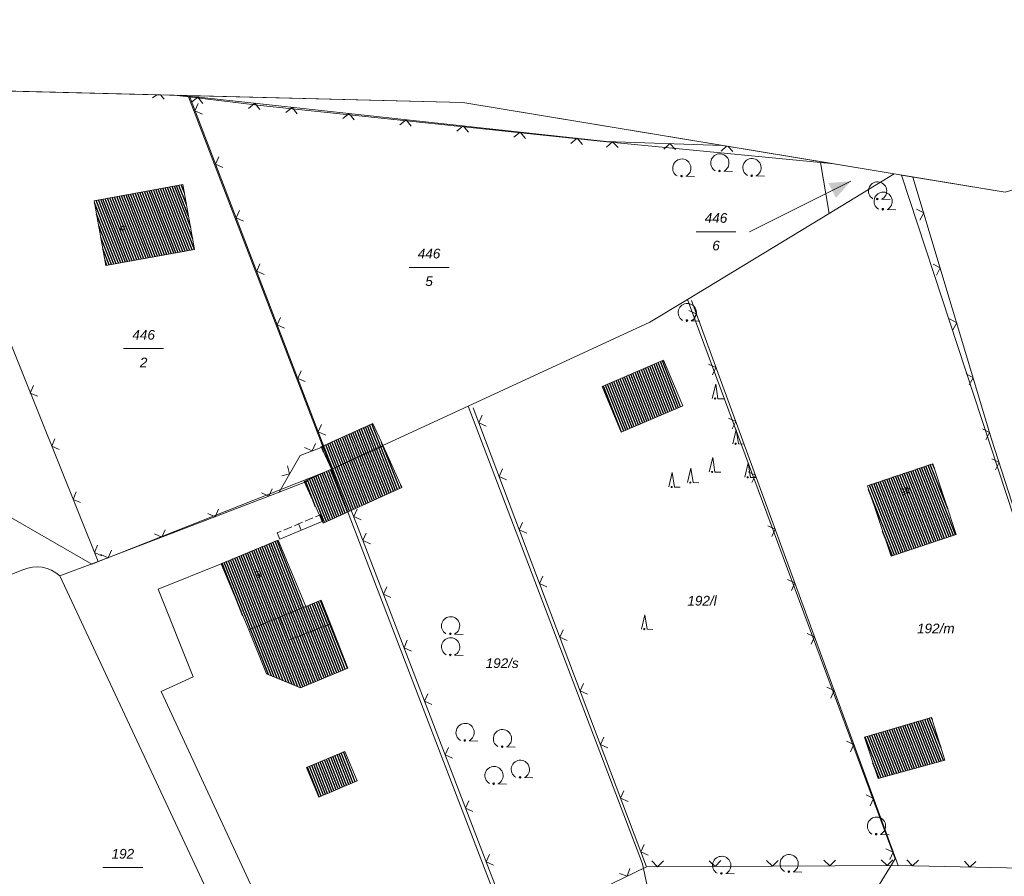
# Model space of a CAD drawing. Header units: metres. Extents: x 345144 to 348639, y 5629211 to 5635235.
# Tile 554 of 656: x 345750 to 345836, y 5631772 to 5631847. Entities that reach past the tile are written whole.
import ezdxf
from ezdxf.enums import TextEntityAlignment as Align

# ---------------------------------------------------------------- set-up
doc = ezdxf.new("R2010")
doc.units = ezdxf.units.M
doc.header["$MEASUREMENT"] = 0
for name, color, linetype in [('081-083 Topographie', 7, 'Continuous'), ('AX Flurstück', 7, 'Continuous'), ('AX Gebäude', 7, 'Continuous'), ('Blatt', 7, 'Continuous'), ('Definitionslinie', 7, 'Continuous'), ('Gemeinde Lokation', 7, 'Continuous'), ('MG Präsentationsobjekt - Linie', 7, 'Continuous'), ('Ortsteil Lokation', 7, 'Continuous'), ('Präsentationsobjekt -Text (punktförmig)', 7, 'Continuous')]:
    doc.layers.add(name, color=color, linetype=linetype)
doc.styles.add('ARIAL', font='arial.ttf', dxfattribs={"height": 1})
doc.styles.add('ARIALIT', font='ariali.ttf', dxfattribs={"height": 1})
pattern_1 = [(111.5294117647, (0, 0), (-0.186045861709, -0.07339575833), [])]

# ---------------------------------------------------------------- blocks, each defined once
blk = doc.blocks.new('alk_7100_nrwx2')
at = {"true_color": 0x2e2e2e}
h = blk.add_hatch(color=250, dxfattribs=at)
edge = h.paths.add_edge_path(flags=0)
edge.add_arc((0.024073, -0.597267), 0.057254, 180, 360, ccw=False)
edge.add_arc((0.024073, -0.597267), 0.057255, 0, 180, ccw=False)
at = {"color": 250, "lineweight": 5, "true_color": 0x2e2e2e, "flags": 128}
blk.add_lwpolyline([(0.349382, -0.597267), (1, -0.597267)], dxfattribs=at)
at = {"color": 250, "lineweight": 5, "true_color": 0x2e2e2e}
for centre, radius, start, end in [((0.024073, 0.012362), 0.690995, -61.91481688, -118.08518312), ((0.024073, -0.597267), 0.057255, 0, 180), ((0.024073, -0.597267), 0.057254, 180, 0)]:
    blk.add_arc(centre, radius, start, end, dxfattribs=at)
blk = doc.blocks.new('alk_7200_nrwx2')
at = {"true_color": 0x2e2e2e}
h = blk.add_hatch(color=250, dxfattribs=at)
edge = h.paths.add_edge_path(flags=0)
edge.add_arc((-0.020544, -0.388118), 0.055525, 180, 360, ccw=False)
edge.add_arc((-0.020544, -0.388118), 0.055525, 0, 180, ccw=False)
at = {"color": 250, "lineweight": 5, "true_color": 0x2e2e2e, "flags": 128}
blk.add_lwpolyline([(-0.298168, -0.388118), (-0.020544, 1), (0.257079, -0.388118), (0.812326, -0.388118)], dxfattribs=at)
blk.add_lwpolyline([(-0.298168, -0.388118), (-0.020544, 1), (0.257079, -0.388118), (0.812326, -0.388118)], dxfattribs=at)
at = {"color": 250, "lineweight": 5, "true_color": 0x2e2e2e}
for start, end in [(0, 180), (180, 0)]:
    blk.add_arc((-0.020544, -0.388118), 0.055525, start, end, dxfattribs=at)

msp = doc.modelspace()

# ---------------------------------------------------------------- hatches: boundary and pattern name
at = {"layer": 'AX Gebäude', "true_color": 0x4f4f4f}
h = msp.add_hatch(dxfattribs=at)
h.set_pattern_fill('_USER', color=251, scale=0.2, angle=111.52941176, style=0, pattern_type=0)
h.set_pattern_definition(pattern_1)
h.paths.add_polyline_path([(345756.669, 5631830.759), (345764.404, 5631832.16), (345765.429, 5631826.506), (345757.694, 5631825.105)], flags=0)
h = msp.add_hatch(dxfattribs=at)
h.set_pattern_fill('_USER', color=251, scale=0.2, angle=111.52941176, style=0, pattern_type=0)
h.set_pattern_definition(pattern_1)
h.paths.add_polyline_path([(345800.956, 5631814.547), (345806.298, 5631816.838), (345807.981, 5631812.86), (345802.625, 5631810.569)], flags=0)
h = msp.add_hatch(dxfattribs=at)
h.set_pattern_fill('_USER', color=251, scale=0.2, angle=111.52941176, style=0, pattern_type=0)
h.set_pattern_definition(pattern_1)
h.paths.add_polyline_path([(345777.351, 5631807.349), (345776.465, 5631809.305), (345780.967, 5631811.341), (345781.851, 5631809.385)], flags=0)
h = msp.add_hatch(dxfattribs=at)
h.set_pattern_fill('_USER', color=251, scale=0.2, angle=111.52941176, style=0, pattern_type=0)
h.set_pattern_definition(pattern_1)
h.paths.add_polyline_path([(345781.851, 5631809.385), (345783.496, 5631805.747), (345776.624, 5631802.639), (345774.979, 5631806.273), (345777.351, 5631807.349)], flags=0)
h = msp.add_hatch(dxfattribs=at)
h.set_pattern_fill('_USER', color=251, scale=0.2, angle=111.52941176, style=0, pattern_type=0)
h.set_pattern_definition(pattern_1)
h.paths.add_polyline_path([(345824.077, 5631805.905), (345829.779, 5631807.818), (345831.833, 5631801.652), (345826.143, 5631799.746)], flags=0)
h = msp.add_hatch(dxfattribs=at)
h.set_pattern_fill('_USER', color=251, scale=0.2, angle=111.52941176, style=0, pattern_type=0)
h.set_pattern_definition(pattern_1)
h.paths.add_polyline_path([(345770.139, 5631793.321), (345767.733, 5631799.099), (345772.71, 5631801.164), (345775.109, 5631795.362), (345772.828, 5631794.429)], flags=0)
h = msp.add_hatch(dxfattribs=at)
h.set_pattern_fill('_USER', color=251, scale=0.2, angle=111.52941176, style=0, pattern_type=0)
h.set_pattern_definition(pattern_1)
h.paths.add_polyline_path([(345775.109, 5631795.362), (345776.471, 5631795.909), (345777.279, 5631793.86), (345773.632, 5631792.422), (345772.828, 5631794.429)], flags=0)
h = msp.add_hatch(dxfattribs=at)
h.set_pattern_fill('_USER', color=251, scale=0.2, angle=111.52941176, style=0, pattern_type=0)
h.set_pattern_definition(pattern_1)
h.paths.add_polyline_path([(345772.828, 5631794.429), (345773.632, 5631792.422), (345777.279, 5631793.86), (345778.791, 5631789.998), (345774.643, 5631788.273), (345771.699, 5631789.503), (345770.139, 5631793.321)], flags=0)
h = msp.add_hatch(dxfattribs=at)
h.set_pattern_fill('_USER', color=251, scale=0.2, angle=111.52941176, style=0, pattern_type=0)
h.set_pattern_definition(pattern_1)
h.paths.add_polyline_path([(345823.827, 5631783.963), (345829.682, 5631785.699), (345830.827, 5631781.973), (345825.019, 5631780.356)], flags=0)
h = msp.add_hatch(dxfattribs=at)
h.set_pattern_fill('_USER', color=251, scale=0.2, angle=111.52941176, style=0, pattern_type=0)
h.set_pattern_definition(pattern_1)
h.paths.add_polyline_path([(345775.174, 5631781.316), (345778.513, 5631782.733), (345779.603, 5631780.166), (345776.264, 5631778.748)], flags=0)
at = {"layer": 'MG Präsentationsobjekt - Linie', "true_color": 0x5e5e5e}
msp.add_hatch(color=251, dxfattribs=at).paths.add_polyline_path([(345821.34145, 5631831.010429), (345820.698863, 5631832.299104), (345822.631, 5631832.458)], flags=0)

# ---------------------------------------------------------------- linework, layer by layer
at = {"layer": '081-083 Topographie', "color": 7, "linetype": 'Continuous', "lineweight": 5, "flags": 128}
for points in [[(345736.132016, 5631840.653864), (345739.726, 5631832.213), (345739.726, 5631832.213), (345743.335, 5631833.331), (345743.335, 5631833.331), (345757.005, 5631799.282), (345757.005, 5631799.282), (345772.791, 5631805.333), (345772.791, 5631805.333), (345774.623, 5631808.551), (345774.623, 5631808.551), (345776.699, 5631809.33), (345776.699, 5631809.33), (345764.972, 5631839.874), (345764.972, 5631839.874), (345764.260009, 5631839.951364)], [(345764.972, 5631839.874), (345771.405, 5631839.176), (345771.405, 5631839.176), (345801.318, 5631835.926), (345801.318, 5631835.926), (345811.441961, 5631835.583058)], [(345828.049846, 5631832.826495), (345834.906, 5631809.969), (345834.906, 5631809.969), (345846.961, 5631772.573)], [(345808.739, 5631822.056), (345826.762, 5631772.779)], [(345789.702, 5631812.705), (345804.827, 5631772.67)], [(345772.791, 5631805.333), (345775.28, 5631806.286)], [(345779.056, 5631803.831), (345779.543, 5631802.576), (345779.543, 5631802.576), (345793.184, 5631766.96)], [(345772.869, 5631801.23), (345776.609, 5631802.816)], [(345753.664, 5631798.032), (345757.005, 5631799.282)], [(345767.733, 5631799.098), (345762.254, 5631796.87), (345762.254, 5631796.87), (345765.305, 5631789.242), (345765.305, 5631789.242), (345762.499, 5631787.945), (345762.499, 5631787.945), (345774.922, 5631761.164), (345774.922, 5631761.164), (345767.879, 5631757.772)], [(345687.476, 5631767.182), (345688.624, 5631768.695), (345688.624, 5631768.695), (345688.182, 5631770.087), (345688.182, 5631770.087), (345693.346, 5631773.398), (345693.346, 5631773.398), (345731.013, 5631790.912), (345731.013, 5631790.912), (345750.463, 5631798.559)], [(345767.954, 5631767.51), (345753.664, 5631798.032)], [(345793.184, 5631766.96), (345796.978, 5631768.84), (345796.978, 5631768.84), (345804.827, 5631772.67)], [(345804.827, 5631772.67), (345826.762, 5631772.779)], [(345826.762, 5631772.779), (345844.279, 5631772.407)]]:
    msp.add_lwpolyline(points, dxfattribs=at)
at = {"layer": '081-083 Topographie', "color": 7, "linetype": 'Continuous', "lineweight": 5}
msp.add_arc((345751.679, 5631795.957), 2.872118, 46.2698955, 115.04822767, dxfattribs=at)
at = {"layer": 'AX Flurstück', "color": 8, "linetype": 'Continuous', "lineweight": 13, "true_color": 0x808080, "flags": 128}
for points in [[(345736, 5631840.657), (345763.638, 5631839.967), (345764.889, 5631839.819), (345777.351, 5631807.349), (345776.681, 5631807.042), (345756.462, 5631799.062), (345748.282, 5631803.757), (345748.15, 5631811.735), (345736, 5631840.657)], [(345764.889, 5631839.819), (345763.638, 5631839.967), (345788.819, 5631839.338), (345821.18, 5631833.967), (345819.986, 5631834.084), (345801.081, 5631835.938), (345771.176, 5631839.067), (345764.889, 5631839.819)], [(345771.176, 5631839.067), (345801.081, 5631835.938), (345819.986, 5631834.084), (345820.733, 5631829.65), (345808.39, 5631822.147), (345805.108, 5631820.154), (345789.261, 5631812.847), (345777.351, 5631807.349), (345764.889, 5631839.819), (345771.176, 5631839.067)], [(345836.096, 5631831.491), (345849.769, 5631835.522), (345857.888, 5631810.798), (345867.047, 5631782.91), (345868.8, 5631778.647), (345864.007, 5631774.869), (345848.117, 5631768.009), (345846.81, 5631773.124), (345836.877, 5631803.088), (345827.047, 5631832.993), (345836.096, 5631831.491)], [(345821.18, 5631833.967), (345826.41, 5631833.099), (345820.733, 5631829.65), (345819.986, 5631834.084), (345821.18, 5631833.967)], [(345855.46, 5631725.613), (345853.052, 5631725.292), (345851.905, 5631735.69), (345851.049, 5631735.486), (345845.85, 5631763.051), (345844.931, 5631767.965), (345823.241, 5631768.054), (345826.508, 5631773.364), (345808.39, 5631822.147), (345820.733, 5631829.65), (345826.41, 5631833.099), (345827.047, 5631832.993), (345836.877, 5631803.088), (345846.81, 5631773.124), (345848.117, 5631768.009), (345848.731, 5631763.312), (345855.46, 5631725.613)], [(345808.39, 5631822.147), (345826.508, 5631773.364), (345823.241, 5631768.054), (345805.602, 5631767.575), (345804.472, 5631772.908), (345789.261, 5631812.847), (345805.108, 5631820.154), (345808.39, 5631822.147)], [(345789.261, 5631812.847), (345804.472, 5631772.908), (345805.602, 5631767.575), (345794.192, 5631763.449), (345792.535, 5631767.759), (345779.279, 5631802.32), (345777.351, 5631807.349), (345789.261, 5631812.847)], [(345779.279, 5631802.32), (345792.535, 5631767.759), (345794.192, 5631763.449), (345792.29, 5631762.508), (345785.605, 5631759.202), (345758.787, 5631745.179), (345756.687, 5631749.166), (345734.919, 5631790.559), (345707.771, 5631778.766), (345690.846, 5631771.233), (345682.391, 5631762.475), (345667.86, 5631747.127), (345661.847, 5631742.248), (345630.296, 5631715.374), (345628.23, 5631721.169), (345662.268, 5631747.305), (345687.039, 5631774.493), (345732.806, 5631796.02), (345744.113, 5631799.98), (345748.282, 5631803.757), (345756.462, 5631799.062), (345776.681, 5631807.042), (345777.351, 5631807.349), (345779.279, 5631802.32)]]:
    msp.add_lwpolyline(points, dxfattribs=at)
at = {"layer": 'AX Gebäude', "color": 7, "linetype": 'Continuous', "lineweight": 5, "flags": 128}
for points in [[(345756.669, 5631830.759), (345764.404, 5631832.16), (345765.429, 5631826.506), (345757.694, 5631825.105), (345756.669, 5631830.759)], [(345800.956, 5631814.547), (345806.298, 5631816.838), (345807.981, 5631812.86), (345802.625, 5631810.569), (345800.956, 5631814.547)], [(345777.351, 5631807.349), (345776.465, 5631809.305), (345780.967, 5631811.341), (345781.851, 5631809.385), (345777.351, 5631807.349)], [(345781.851, 5631809.385), (345783.496, 5631805.747), (345776.624, 5631802.639), (345774.979, 5631806.273), (345777.351, 5631807.349), (345781.851, 5631809.385)], [(345824.077, 5631805.905), (345829.779, 5631807.818), (345831.833, 5631801.652), (345826.143, 5631799.746), (345824.077, 5631805.905)], [(345770.139, 5631793.321), (345767.733, 5631799.099), (345772.71, 5631801.164), (345775.109, 5631795.362), (345772.828, 5631794.429), (345770.139, 5631793.321)], [(345775.109, 5631795.362), (345776.471, 5631795.909), (345777.279, 5631793.86), (345773.632, 5631792.422), (345772.828, 5631794.429), (345775.109, 5631795.362)], [(345772.828, 5631794.429), (345773.632, 5631792.422), (345777.279, 5631793.86), (345778.791, 5631789.998), (345774.643, 5631788.273), (345771.699, 5631789.503), (345770.139, 5631793.321), (345772.828, 5631794.429)], [(345823.827, 5631783.963), (345829.682, 5631785.699), (345830.827, 5631781.973), (345825.019, 5631780.356), (345823.827, 5631783.963)], [(345775.174, 5631781.316), (345778.513, 5631782.733), (345779.603, 5631780.166), (345776.264, 5631778.748), (345775.174, 5631781.316)]]:
    msp.add_lwpolyline(points, dxfattribs=at)
at = {"layer": 'Blatt', "color": 205, "linetype": 'Continuous', "lineweight": 5, "true_color": 0x873099, "flags": 128}
msp.add_lwpolyline([(345436.232, 5631808.211), (345398.764, 5631828.016), (345403.826, 5632007.768), (345447.369, 5632006.542), (345449.563, 5632004.389), (345466.48, 5631986.997), (345614.426, 5631884.472), (345729.52, 5631840.819), (345788.819, 5631839.338), (345836.096, 5631831.491), (345899.544, 5631850.195), (345896.548, 5631743.817), (345518.715, 5631754.457), (345516.682, 5631756.851), (345436.232, 5631808.211)], dxfattribs=at)
at = {"layer": 'Definitionslinie', "color": 7, "linetype": 'Continuous', "lineweight": 5, "flags": 128}
for points in [[(345762.123384, 5631840.004726), (345761.768, 5631839.719)], [(345762.123384, 5631840.004726), (345761.768, 5631839.719)], [(345762.762, 5631839.611), (345762.452046, 5631839.996518)], [(345762.762, 5631839.611), (345762.452046, 5631839.996518)], [(345764.260009, 5631839.951364), (345764.972, 5631839.874)], [(345764.972, 5631839.874), (345776.699, 5631809.33)], [(345764.972, 5631839.874), (345771.405, 5631839.176)], [(345766.146, 5631839.244), (345765.703, 5631839.795), (345765.152, 5631839.351)], [(345766.146, 5631839.244), (345765.703, 5631839.795), (345765.152, 5631839.351)], [(345765.747, 5631839.251), (345765.459, 5631838.605), (345766.105, 5631838.318)], [(345765.747, 5631839.251), (345765.459, 5631838.605), (345766.105, 5631838.318)], [(345771.117, 5631838.704), (345770.674, 5631839.255), (345770.123, 5631838.812)], [(345771.117, 5631838.704), (345770.674, 5631839.255), (345770.123, 5631838.812)], [(345771.405, 5631839.176), (345801.318, 5631835.926)], [(345774.378, 5631838.35), (345773.935, 5631838.901), (345773.384, 5631838.458)], [(345774.378, 5631838.35), (345773.935, 5631838.901), (345773.384, 5631838.458)], [(345779.348, 5631837.81), (345778.905, 5631838.361), (345778.354, 5631837.918)], [(345779.348, 5631837.81), (345778.905, 5631838.361), (345778.354, 5631837.918)], [(345784.319, 5631837.27), (345783.876, 5631837.821), (345783.325, 5631837.378)], [(345784.319, 5631837.27), (345783.876, 5631837.821), (345783.325, 5631837.378)], [(345789.29, 5631836.73), (345788.847, 5631837.281), (345788.296, 5631836.838)], [(345789.29, 5631836.73), (345788.847, 5631837.281), (345788.296, 5631836.838)], [(345794.261, 5631836.19), (345793.818, 5631836.741), (345793.267, 5631836.298)], [(345794.261, 5631836.19), (345793.818, 5631836.741), (345793.267, 5631836.298)], [(345799.231, 5631835.65), (345798.788, 5631836.201), (345798.237, 5631835.758)], [(345799.231, 5631835.65), (345798.788, 5631836.201), (345798.237, 5631835.758)], [(345801.318, 5631835.926), (345811.441961, 5631835.583058)], [(345802.341, 5631835.391), (345801.859, 5631835.908), (345801.342, 5631835.425)], [(345802.341, 5631835.391), (345801.859, 5631835.908), (345801.342, 5631835.425)], [(345807.339, 5631835.222), (345806.856, 5631835.738), (345806.339, 5631835.256)], [(345807.339, 5631835.222), (345806.856, 5631835.738), (345806.339, 5631835.256)], [(345811.803768, 5631835.523006), (345811.336, 5631835.086)], [(345811.803768, 5631835.523006), (345811.336, 5631835.086)], [(345812.336, 5631835.053), (345811.913028, 5631835.504871)], [(345812.336, 5631835.053), (345811.913028, 5631835.504871)], [(345767.539, 5631834.584), (345767.251, 5631833.938), (345767.897, 5631833.65)], [(345767.539, 5631834.584), (345767.251, 5631833.938), (345767.897, 5631833.65)], [(345743.335, 5631833.331), (345757.005, 5631799.282)], [(345828.049846, 5631832.826495), (345834.906, 5631809.969)], [(345769.331, 5631829.916), (345769.043, 5631829.27), (345769.689, 5631828.982)], [(345769.331, 5631829.916), (345769.043, 5631829.27), (345769.689, 5631828.982)], [(345828.655, 5631829.067), (345828.991, 5631829.69), (345828.368, 5631830.025)], [(345828.655, 5631829.067), (345828.991, 5631829.69), (345828.368, 5631830.025)], [(345771.123, 5631825.248), (345770.836, 5631824.602), (345771.481, 5631824.314)], [(345771.123, 5631825.248), (345770.836, 5631824.602), (345771.481, 5631824.314)], [(345830.092, 5631824.278), (345830.427, 5631824.901), (345829.805, 5631825.236)], [(345830.092, 5631824.278), (345830.427, 5631824.901), (345829.805, 5631825.236)], [(345808.739, 5631822.056), (345826.762, 5631772.779)], [(345808.865, 5631820.255), (345809.163, 5631820.896), (345808.522, 5631821.194)], [(345808.865, 5631820.255), (345809.163, 5631820.896), (345808.522, 5631821.194)], [(345772.915, 5631820.58), (345772.628, 5631819.934), (345773.274, 5631819.647)], [(345772.915, 5631820.58), (345772.628, 5631819.934), (345773.274, 5631819.647)], [(345831.529, 5631819.489), (345831.864, 5631820.111), (345831.241, 5631820.447)], [(345831.529, 5631819.489), (345831.864, 5631820.111), (345831.241, 5631820.447)], [(345774.707, 5631815.912), (345774.42, 5631815.266), (345775.066, 5631814.979)], [(345774.707, 5631815.912), (345774.42, 5631815.266), (345775.066, 5631814.979)], [(345810.583, 5631815.559), (345810.881, 5631816.201), (345810.239, 5631816.498)], [(345810.583, 5631815.559), (345810.881, 5631816.201), (345810.239, 5631816.498)], [(345832.965, 5631814.7), (345833.3, 5631815.322), (345832.678, 5631815.657)], [(345832.965, 5631814.7), (345833.3, 5631815.322), (345832.678, 5631815.657)], [(345751.379, 5631814.637), (345751.101, 5631813.986), (345751.752, 5631813.709)], [(345751.379, 5631814.637), (345751.101, 5631813.986), (345751.752, 5631813.709)], [(345789.702, 5631812.705), (345804.827, 5631772.67)], [(345790.487, 5631812.041), (345790.196, 5631811.397), (345790.841, 5631811.106)], [(345790.487, 5631812.041), (345790.196, 5631811.397), (345790.841, 5631811.106)], [(345812.3, 5631810.863), (345812.598, 5631811.505), (345811.957, 5631811.803)], [(345812.3, 5631810.863), (345812.598, 5631811.505), (345811.957, 5631811.803)], [(345776.499, 5631811.245), (345776.212, 5631810.599), (345776.858, 5631810.311)], [(345776.499, 5631811.245), (345776.212, 5631810.599), (345776.858, 5631810.311)], [(345834.402, 5631809.91), (345834.737, 5631810.533), (345834.114, 5631810.868)], [(345834.402, 5631809.91), (345834.737, 5631810.533), (345834.114, 5631810.868)], [(345753.242, 5631809.997), (345752.964, 5631809.346), (345753.615, 5631809.069)], [(345753.242, 5631809.997), (345752.964, 5631809.346), (345753.615, 5631809.069)], [(345834.906, 5631809.969), (345846.961, 5631772.573)], [(345774.623, 5631808.551), (345776.699, 5631809.33)], [(345775.017, 5631809.233), (345775.661, 5631808.941), (345775.954, 5631809.584)], [(345775.017, 5631809.233), (345775.661, 5631808.941), (345775.954, 5631809.584)], [(345772.791, 5631805.333), (345774.623, 5631808.551)], [(345835.242, 5631807.298), (345835.564, 5631807.927), (345834.935, 5631808.249)], [(345835.242, 5631807.298), (345835.564, 5631807.927), (345834.935, 5631808.249)], [(345773.025, 5631806.755), (345773.707, 5631806.942), (345773.52, 5631807.624)], [(345773.025, 5631806.755), (345773.707, 5631806.942), (345773.52, 5631807.624)], [(345792.254, 5631807.364), (345791.963, 5631806.72), (345792.608, 5631806.429)], [(345792.254, 5631807.364), (345791.963, 5631806.72), (345792.608, 5631806.429)], [(345814.018, 5631806.168), (345814.316, 5631806.809), (345813.674, 5631807.107)], [(345814.018, 5631806.168), (345814.316, 5631806.809), (345813.674, 5631807.107)], [(345771.255, 5631805.28), (345771.901, 5631804.992), (345772.189, 5631805.638)], [(345771.255, 5631805.28), (345771.901, 5631804.992), (345772.189, 5631805.638)], [(345772.791, 5631805.333), (345775.28, 5631806.286)], [(345755.105, 5631805.357), (345754.827, 5631804.706), (345755.477, 5631804.429)], [(345755.105, 5631805.357), (345754.827, 5631804.706), (345755.477, 5631804.429)], [(345757.005, 5631799.282), (345772.791, 5631805.333)], [(345766.587, 5631803.49), (345767.232, 5631803.202), (345767.52, 5631803.848)], [(345766.587, 5631803.49), (345767.232, 5631803.202), (345767.52, 5631803.848)], [(345779.056, 5631803.831), (345779.543, 5631802.576)], [(345779.585, 5631803.851), (345779.3, 5631803.204), (345779.947, 5631802.918)], [(345779.585, 5631803.851), (345779.3, 5631803.204), (345779.947, 5631802.918)], [(345775.052, 5631802.807), (345775.742, 5631803.1)], [(345775.052, 5631802.807), (345775.742, 5631803.1)], [(345775.972, 5631803.197), (345776.318, 5631803.344)], [(345775.972, 5631803.197), (345776.318, 5631803.344)], [(345776.318, 5631803.344), (345776.375, 5631803.368)], [(345776.318, 5631803.344), (345776.375, 5631803.368)], [(345776.553, 5631802.792), (345776.319, 5631803.344)], [(345776.553, 5631802.792), (345776.319, 5631803.344)], [(345776.375, 5631803.368), (345776.609, 5631802.816)], [(345776.375, 5631803.368), (345776.609, 5631802.816)], [(345772.869, 5631801.23), (345776.609, 5631802.816)], [(345773.21, 5631802.026), (345773.901, 5631802.319)], [(345773.21, 5631802.026), (345773.901, 5631802.319)], [(345774.131, 5631802.416), (345774.476, 5631802.563)], [(345774.131, 5631802.416), (345774.476, 5631802.563)], [(345774.476, 5631802.563), (345774.822, 5631802.709)], [(345774.476, 5631802.563), (345774.822, 5631802.709)], [(345774.71, 5631802.011), (345774.476, 5631802.563)], [(345774.71, 5631802.011), (345774.476, 5631802.563)], [(345779.543, 5631802.576), (345793.184, 5631766.96)], [(345794.021, 5631802.687), (345793.73, 5631802.042), (345794.375, 5631801.751)], [(345794.021, 5631802.687), (345793.73, 5631802.042), (345794.375, 5631801.751)], [(345815.735, 5631801.472), (345816.033, 5631802.113), (345815.392, 5631802.411)], [(345815.735, 5631801.472), (345816.033, 5631802.113), (345815.392, 5631802.411)], [(345761.918, 5631801.701), (345762.564, 5631801.413), (345762.852, 5631802.059)], [(345761.918, 5631801.701), (345762.564, 5631801.413), (345762.852, 5631802.059)], [(345772.635, 5631801.782), (345772.98, 5631801.928)], [(345772.635, 5631801.782), (345772.98, 5631801.928)], [(345772.869, 5631801.23), (345772.635, 5631801.782)], [(345772.635, 5631801.782), (345772.869, 5631801.23)], [(345772.869, 5631801.23), (345772.635, 5631801.782)], [(345772.635, 5631801.782), (345772.869, 5631801.23)], [(345780.392, 5631801.756), (345780.104, 5631801.11), (345780.75, 5631800.822)], [(345780.392, 5631801.756), (345780.104, 5631801.11), (345780.75, 5631800.822)], [(345756.968, 5631800.717), (345756.69, 5631800.066), (345757.34, 5631799.789)], [(345756.968, 5631800.717), (345756.69, 5631800.066), (345757.34, 5631799.789)], [(345757.249, 5631799.911), (345757.895, 5631799.623), (345758.183, 5631800.269)], [(345757.249, 5631799.911), (345757.895, 5631799.623), (345758.183, 5631800.269)], [(345753.664, 5631798.032), (345757.005, 5631799.282)], [(345762.254, 5631796.87), (345767.733, 5631799.098)], [(345731.013, 5631790.912), (345750.463, 5631798.559)], [(345753.664, 5631798.032), (345767.954, 5631767.51)], [(345795.788, 5631798.009), (345795.497, 5631797.365), (345796.142, 5631797.074)], [(345795.788, 5631798.009), (345795.497, 5631797.365), (345796.142, 5631797.074)], [(345782.181, 5631797.087), (345781.893, 5631796.441), (345782.538, 5631796.153)], [(345782.181, 5631797.087), (345781.893, 5631796.441), (345782.538, 5631796.153)], [(345817.453, 5631796.776), (345817.751, 5631797.418), (345817.109, 5631797.715)], [(345817.453, 5631796.776), (345817.751, 5631797.418), (345817.109, 5631797.715)], [(345762.254, 5631796.87), (345765.305, 5631789.242)], [(345797.555, 5631793.332), (345797.265, 5631792.688), (345797.909, 5631792.397)], [(345797.555, 5631793.332), (345797.265, 5631792.688), (345797.909, 5631792.397)], [(345819.17, 5631792.08), (345819.468, 5631792.722), (345818.827, 5631793.02)], [(345819.17, 5631792.08), (345819.468, 5631792.722), (345818.827, 5631793.02)], [(345783.969, 5631792.418), (345783.681, 5631791.772), (345784.327, 5631791.484)], [(345783.969, 5631792.418), (345783.681, 5631791.772), (345784.327, 5631791.484)], [(345762.499, 5631787.945), (345765.305, 5631789.242)], [(345799.323, 5631788.655), (345799.032, 5631788.01), (345799.676, 5631787.719)], [(345799.323, 5631788.655), (345799.032, 5631788.01), (345799.676, 5631787.719)], [(345762.499, 5631787.945), (345774.922, 5631761.164)], [(345785.757, 5631787.748), (345785.469, 5631787.103), (345786.115, 5631786.815)], [(345785.757, 5631787.748), (345785.469, 5631787.103), (345786.115, 5631786.815)], [(345820.888, 5631787.385), (345821.185, 5631788.026), (345820.544, 5631788.324)], [(345820.888, 5631787.385), (345821.185, 5631788.026), (345820.544, 5631788.324)], [(345801.09, 5631783.977), (345800.799, 5631783.333), (345801.443, 5631783.042)], [(345801.09, 5631783.977), (345800.799, 5631783.333), (345801.443, 5631783.042)], [(345822.605, 5631782.689), (345822.903, 5631783.33), (345822.262, 5631783.628)], [(345822.605, 5631782.689), (345822.903, 5631783.33), (345822.262, 5631783.628)], [(345787.546, 5631783.079), (345787.258, 5631782.433), (345787.903, 5631782.145)], [(345787.546, 5631783.079), (345787.258, 5631782.433), (345787.903, 5631782.145)], [(345802.857, 5631779.3), (345802.566, 5631778.655), (345803.21, 5631778.365)], [(345802.857, 5631779.3), (345802.566, 5631778.655), (345803.21, 5631778.365)], [(345824.323, 5631777.993), (345824.62, 5631778.634), (345823.979, 5631778.932)], [(345824.323, 5631777.993), (345824.62, 5631778.634), (345823.979, 5631778.932)], [(345789.334, 5631778.41), (345789.046, 5631777.764), (345789.692, 5631777.476)], [(345789.334, 5631778.41), (345789.046, 5631777.764), (345789.692, 5631777.476)], [(345804.624, 5631774.623), (345804.333, 5631773.978), (345804.977, 5631773.687)], [(345804.624, 5631774.623), (345804.333, 5631773.978), (345804.977, 5631773.687)], [(345791.122, 5631773.741), (345790.834, 5631773.095), (345791.48, 5631772.807)], [(345791.122, 5631773.741), (345790.834, 5631773.095), (345791.48, 5631772.807)], [(345826.04, 5631773.297), (345826.338, 5631773.939), (345825.697, 5631774.236)], [(345826.04, 5631773.297), (345826.338, 5631773.939), (345825.697, 5631774.236)], [(345805.292, 5631773.172), (345805.795, 5631772.675), (345806.292, 5631773.177)], [(345805.292, 5631773.172), (345805.795, 5631772.675), (345806.292, 5631773.177)], [(345810.292, 5631773.197), (345810.795, 5631772.7), (345811.292, 5631773.202)], [(345810.292, 5631773.197), (345810.795, 5631772.7), (345811.292, 5631773.202)], [(345815.292, 5631773.222), (345815.795, 5631772.725), (345816.292, 5631773.227)], [(345815.292, 5631773.222), (345815.795, 5631772.725), (345816.292, 5631773.227)], [(345820.292, 5631773.247), (345820.794, 5631772.749), (345821.292, 5631773.252)], [(345820.292, 5631773.247), (345820.794, 5631772.749), (345821.292, 5631773.252)], [(345825.292, 5631773.272), (345825.794, 5631772.774), (345826.292, 5631773.277)], [(345825.292, 5631773.272), (345825.794, 5631772.774), (345826.292, 5631773.277)], [(345827.533, 5631773.263), (345828.022, 5631772.752), (345828.533, 5631773.242)], [(345827.533, 5631773.263), (345828.022, 5631772.752), (345828.533, 5631773.242)], [(345832.532, 5631773.157), (345833.021, 5631772.646), (345833.532, 5631773.135)], [(345832.532, 5631773.157), (345833.021, 5631772.646), (345833.532, 5631773.135)], [(345796.978, 5631768.84), (345804.827, 5631772.67)], [(345802.481, 5631772.081), (345803.149, 5631771.851), (345803.379, 5631772.52)], [(345802.481, 5631772.081), (345803.149, 5631771.851), (345803.379, 5631772.52)], [(345804.827, 5631772.67), (345826.762, 5631772.779)], [(345826.762, 5631772.779), (345844.279, 5631772.407)]]:
    msp.add_lwpolyline(points, dxfattribs=at)
at = {"layer": 'Definitionslinie', "color": 7, "linetype": 'Continuous', "lineweight": 5}
msp.add_arc((345751.679, 5631795.957), 2.872118, 46.2698955, 115.04822767, dxfattribs=at)
at = {"layer": 'Gemeinde Lokation', "color": 7, "linetype": 'Continuous', "lineweight": 5, "flags": 128}
msp.add_lwpolyline([(345466.48, 5631986.997), (345614.426, 5631884.472), (345729.52, 5631840.819), (345788.819, 5631839.338), (345836.096, 5631831.491), (345999.397, 5631879.63), (345998.551, 5631913.463), (346058.619, 5631921.978), (346072.237, 5631883.782), (346112.288, 5631896.345), (346200.253, 5631904.994)], dxfattribs=at)
at = {"layer": 'MG Präsentationsobjekt - Linie', "color": 251, "linetype": 'Continuous', "lineweight": 13, "true_color": 0x5e5e5e, "flags": 128}
msp.add_lwpolyline([(345822.631, 5631832.458), (345813.797, 5631828.053)], dxfattribs=at)
at = {"layer": 'Ortsteil Lokation', "color": 7, "linetype": 'Continuous', "lineweight": 5, "flags": 128}
msp.add_lwpolyline([(345466.48, 5631986.997), (345614.426, 5631884.472), (345729.52, 5631840.819), (345788.819, 5631839.338), (345836.096, 5631831.491), (345999.397, 5631879.63), (345998.551, 5631913.463), (346058.619, 5631921.978), (346072.237, 5631883.782), (346112.288, 5631896.345), (346200.253, 5631904.994)], dxfattribs=at)
at = {"layer": 'Präsentationsobjekt -Text (punktförmig)', "color": 251, "linetype": 'Continuous', "lineweight": 13, "true_color": 0x5e5e5e, "flags": 128}
for points in [[(345809.1424, 5631828.05252), (345812.6236, 5631828.05252)], [(345784.1254, 5631824.94452), (345787.6066, 5631824.94452)], [(345759.2404, 5631817.85752), (345762.7216, 5631817.85752)], [(345757.4314, 5631772.59852), (345760.9126, 5631772.59852)]]:
    msp.add_lwpolyline(points, dxfattribs=at)

# ---------------------------------------------------------------- block references
at = {"layer": '081-083 Topographie'}
for name, p, xscale, yscale, rotation in [('alk_7100_nrwx2', (345811.188, 5631834.036), 1.15275, 1.15275, -2.326094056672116), ('alk_7100_nrwx2', (345807.873, 5631833.592), 1.15275, 1.15275, -2.326094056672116), ('alk_7100_nrwx2', (345813.99, 5631833.629), 1.15275, 1.15275, -2.326094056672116), ('alk_7100_nrwx2', (345824.941, 5631831.595), 1.15275, 1.15275, -2.326094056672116), ('alk_7100_nrwx2', (345825.426, 5631830.7), 1.15275, 1.15275, -2.326094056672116), ('alk_7100_nrwx2', (345808.35, 5631820.992), 1.15275, 1.15275, -2.326094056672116), ('alk_7200_nrwx2', (345810.837, 5631813.852), 0.9005, 0.9005, -2.326094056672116), ('alk_7200_nrwx2', (345812.627, 5631809.905), 0.9005, 0.9005, -2.326094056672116), ('alk_7200_nrwx2', (345810.576, 5631807.45), 0.9005, 0.9005, -2.326094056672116), ('alk_7200_nrwx2', (345808.673, 5631806.53), 0.9005, 0.9005, -2.326094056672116), ('alk_7200_nrwx2', (345813.681, 5631806.986), 0.9005, 0.9005, -2.326094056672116), ('alk_7200_nrwx2', (345807.052, 5631806.142), 0.9005, 0.9005, -2.326094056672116), ('alk_7100_nrwx2', (345787.713, 5631793.671), 1.15275, 1.15275, -2.325521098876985), ('alk_7200_nrwx2', (345804.659, 5631793.742), 0.9005, 0.9005, -2.326094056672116), ('alk_7100_nrwx2', (345787.72, 5631791.831), 1.15275, 1.15275, -2.326036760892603), ('alk_7100_nrwx2', (345788.981, 5631784.367), 1.15275, 1.15275, -2.326094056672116), ('alk_7100_nrwx2', (345792.238, 5631783.828), 1.15275, 1.15275, -2.326094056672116), ('alk_7100_nrwx2', (345793.799, 5631781.149), 1.15275, 1.15275, -2.326094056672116), ('alk_7100_nrwx2', (345791.498, 5631780.606), 1.15275, 1.15275, -2.326036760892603), ('alk_7100_nrwx2', (345824.846, 5631776.195), 1.15275, 1.15275, -2.326094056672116), ('alk_7100_nrwx2', (345817.231, 5631772.924), 1.15275, 1.15275, -2.326094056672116), ('alk_7100_nrwx2', (345811.352, 5631772.773), 1.15275, 1.15275, -2.326094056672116)]:
    msp.add_blockref(name, p, dxfattribs=dict(at, xscale=xscale, yscale=yscale, rotation=rotation))

# ---------------------------------------------------------------- texts
at = {"layer": 'Präsentationsobjekt -Text (punktförmig)', "color": 8, "true_color": 0x808080, "style": 'ARIALIT'}
for s, p in [('446', (345810.883, 5631829.25588)), ('6', (345810.883, 5631826.84916)), ('446', (345785.866, 5631826.14788)), ('5', (345785.866, 5631823.74116)), ('446', (345760.981, 5631819.06088)), ('2', (345760.981, 5631816.65416)), ('192/l', (345809.664, 5631795.871)), ('192/m', (345830.047, 5631793.453)), ('192/s', (345792.24, 5631790.424)), ('192', (345759.172, 5631773.80188))]:
    msp.add_text(s, height=0.8421, dxfattribs=at).set_placement(p, align=Align.MIDDLE_CENTER)
at = {"layer": 'Präsentationsobjekt -Text (punktförmig)', "color": 7, "style": 'ARIAL'}
for s, height, rotation, p in [('6', 0.58947, -76.9588135, (345758.943, 5631828.308)), ('45', 0.5894699, -161.45357888, (345827.301, 5631805.733)), ('5', 0.58947, -154.88112939, (345770.806, 5631798.425))]:
    msp.add_text(s, height=height, rotation=rotation, dxfattribs=at).set_placement(p, align=Align.CENTER)

doc.saveas('drawing.dxf')
